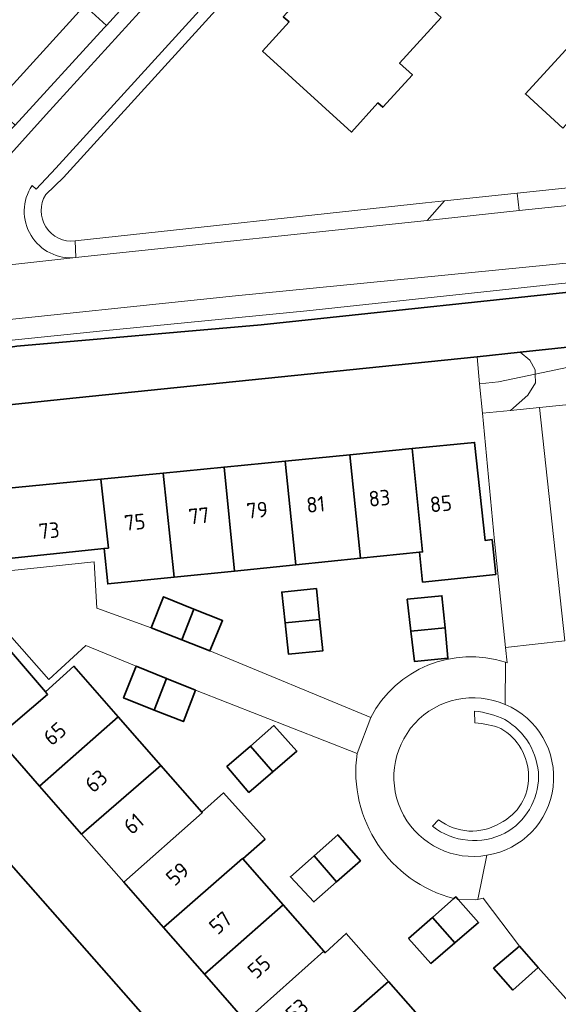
# Model space of a CAD drawing. Extents: x 150256 to 156914, y 461459 to 469481.
# Tile 506 of 656: x 154933 to 154980, y 467185 to 467271. Entities that reach past the tile are written whole.
import ezdxf
from ezdxf.enums import TextEntityAlignment as Align

# ---------------------------------------------------------------- set-up
doc = ezdxf.new("R2010")
doc.units = 0
doc.header["$LTSCALE"] = 0.75
for name, color, linetype, lineweight in [('B-RO-GK-BESCHOEIING-G', 251, 'GK-BESCHOEIING', 35), ('B-RO-GR-BEPLANTING_CULTUUR_BODEMBEDEKKER-GV', 251, 'CONTINUOUS', 18), ('B-RO-GR-BEPLANTING_CULTUUR_BOSPLANTSOEN-GV', 251, 'CONTINUOUS', 18), ('B-RO-GR-GROENVOORZIENING-GV', 251, 'CONTINUOUS', 18), ('B-RO-GR-HAAG-GV', 251, 'CONTINUOUS', 13), ('B-RO-OG-BEBOUWING-GV', 6, 'CONTINUOUS', 35), ('B-RO-OG-BEBOUWING-T18', 1, 'CONTINUOUS', 18), ('B-RO-OG-TERREIN_CULTUURSCHEIDING-GV', 251, 'CONTINUOUS', 18), ('B-RO-OG-WATER_SLOOT-GV', 251, 'CONTINUOUS', 18), ('B-RO-VH-VERHARDING_BETONSTRAATSTEEN-GV', 251, 'CONTINUOUS', 18), ('B-RO-VH-VERHARDING_STRAATBAKSTEEN-GV', 251, 'CONTINUOUS', 18), ('B-RO-VH-VERHARDING_TEGEL-GV', 251, 'CONTINUOUS', 18)]:
    doc.layers.add(name, color=color, linetype=linetype, lineweight=lineweight)
doc.styles.add('NLCS-ISO-M200-T18', font='NLCS-ISO.ttf', dxfattribs={"height": 360})
doc.linetypes.add('GK-BESCHOEIING', pattern='A,30,-5,[1,NLCS.SHX,S=1,R=0,X=0,Y=0],-5', length=40)

msp = doc.modelspace()

# ---------------------------------------------------------------- linework, layer by layer
at = {"layer": 'B-RO-GK-BESCHOEIING-G'}
for points in [[(154897.714, 467236.881), (154899.447, 467237.142), (154912.607, 467239.453), (154932.789, 467242.609), (154954.015, 467244.466), (154985.118, 467247.763), (155000, 467249.255), (155023.859, 467251.648), (155049.274, 467253.754)], [(154897.714, 467236.881), (154899.447, 467237.142), (154912.607, 467239.453), (154932.789, 467242.609), (154954.015, 467244.466), (154985.118, 467247.763), (155000, 467249.255), (155023.859, 467251.648), (155049.274, 467253.754)], [(154976.552, 467242.084), (154986.114, 467243.09)], [(154976.552, 467242.084), (154986.114, 467243.09)], [(154900.145, 467234.104), (154914.916, 467235.701), (154937.943, 467238.11), (154965.714, 467240.944), (154972.789, 467241.688)], [(154900.145, 467234.104), (154914.916, 467235.701), (154937.943, 467238.11), (154965.714, 467240.944), (154972.789, 467241.688)], [(154976.552, 467242.084), (154972.789, 467241.688)], [(154976.552, 467242.084), (154972.789, 467241.688)], [(155048.255, 467064.866), (155045.452, 467068.264), (155045.215, 467068.821), (155032.527, 467083.396), (155000, 467120.431), (154953.531, 467173.411), (154928.634, 467201.66), (154900.145, 467234.104)], [(155048.255, 467064.866), (155045.452, 467068.264), (155045.215, 467068.821), (155032.527, 467083.396), (155000, 467120.431), (154953.531, 467173.411), (154928.634, 467201.66), (154900.145, 467234.104)]]:
    msp.add_lwpolyline(points, dxfattribs=at)
at = {"layer": 'B-RO-GR-BEPLANTING_CULTUUR_BODEMBEDEKKER-GV'}
for points in [[(154940.577, 467270.458), (154938.671, 467272.19), (154938.504, 467272.006), (154930.764, 467263.519), (154931.876, 467262.508), (154932.64, 467261.813), (154940.392, 467270.253)], [(154940.577, 467270.458), (154938.671, 467272.19), (154938.504, 467272.006), (154930.764, 467263.519), (154931.876, 467262.508), (154932.64, 467261.813), (154940.392, 467270.253)], [(154937.847, 467251.748), (154937.928, 467250.313), (154938.699, 467250.398), (154968.457, 467253.523), (154969.963, 467255.228), (154968.316, 467255.052)], [(154937.847, 467251.748), (154937.928, 467250.313), (154938.699, 467250.398), (154968.457, 467253.523), (154969.963, 467255.228), (154968.316, 467255.052)]]:
    msp.add_lwpolyline(points, close=True, dxfattribs=at)
msp.add_lwpolyline([(155005.627, 467258.469), (155006.134, 467259.029), (155000, 467258.388), (154976.267, 467255.9), (154976.438, 467254.389), (155000, 467256.822), (155001.108, 467256.936), (155001.514, 467256.986)], dxfattribs=at)
msp.add_lwpolyline([(155005.627, 467258.469), (155006.134, 467259.029), (155000, 467258.388), (154976.267, 467255.9), (154976.438, 467254.389), (155000, 467256.822), (155001.108, 467256.936), (155001.514, 467256.986)], dxfattribs=at)
at = {"layer": 'B-RO-GR-BEPLANTING_CULTUUR_BOSPLANTSOEN-GV'}
for points in [[(154991.162, 467238.554), (154987.879, 467241.504), (154984.751, 467241.613), (154977.851, 467240.175), (154977.867, 467239.412), (154977.212, 467238.354), (154975.699, 467237.03), (154978.221, 467237.279), (154981.938, 467237.645), (154982.097, 467238.964), (154982.821, 467239.584), (154984.005, 467239.929), (154985.143, 467239.527), (154985.798, 467238.838), (154986.103, 467238.055), (154990.493, 467238.488)], [(154991.162, 467238.554), (154987.879, 467241.504), (154984.751, 467241.613), (154977.851, 467240.175), (154977.867, 467239.412), (154977.212, 467238.354), (154975.699, 467237.03), (154978.221, 467237.279), (154981.938, 467237.645), (154982.097, 467238.964), (154982.821, 467239.584), (154984.005, 467239.929), (154985.143, 467239.527), (154985.798, 467238.838), (154986.103, 467238.055), (154990.493, 467238.488)], [(154973.25, 467236.789), (154975.699, 467237.03), (154977.212, 467238.354), (154977.867, 467239.412), (154977.851, 467240.175), (154974.652, 467239.508), (154973.011, 467239.334)], [(154973.25, 467236.789), (154975.699, 467237.03), (154977.212, 467238.354), (154977.867, 467239.412), (154977.851, 467240.175), (154974.652, 467239.508), (154973.011, 467239.334)]]:
    msp.add_lwpolyline(points, close=True, dxfattribs=at)
at = {"layer": 'B-RO-GR-GROENVOORZIENING-GV'}
for points in [[(154975.196, 467210.172, 0.084081), (154972.583, 467210.91)], [(154972.612, 467209.875, -0.073213), (154974.85, 467209.401)], [(154978.142, 467205.231, 0.258742), (154975.196, 467210.172)], [(154974.85, 467209.401, -0.268396), (154977.263, 467205.231)], [(154977.263, 467205.231, -0.295362), (154974.786, 467201.17)], [(154975.217, 467200.296, 0.269416), (154978.142, 467205.231)], [(154974.786, 467201.17, -0.312408), (154969.453, 467201.47)], [(154968.911, 467200.902, 0.29083), (154975.217, 467200.296)]]:
    msp.add_lwpolyline(points, format="xyb", dxfattribs=at)
for points in [[(154972.583, 467210.91), (154972.612, 467209.875)], [(154969.453, 467201.47), (154968.911, 467200.902)]]:
    msp.add_lwpolyline(points, dxfattribs=at)
at = {"layer": 'B-RO-GR-HAAG-GV'}
for points in [[(154975.196, 467210.172, 0.084081), (154972.583, 467210.91)], [(154972.612, 467209.875, -0.073213), (154974.85, 467209.401)], [(154978.142, 467205.231, 0.258742), (154975.196, 467210.172)], [(154974.85, 467209.401, -0.268396), (154977.263, 467205.231)], [(154977.263, 467205.231, -0.295362), (154974.786, 467201.17)], [(154975.217, 467200.296, 0.269416), (154978.142, 467205.231)], [(154974.786, 467201.17, -0.312408), (154969.453, 467201.47)], [(154968.911, 467200.902, 0.29083), (154975.217, 467200.296)]]:
    msp.add_lwpolyline(points, format="xyb", dxfattribs=at)
for points in [[(154972.583, 467210.91), (154972.612, 467209.875)], [(154969.453, 467201.47), (154968.911, 467200.902)]]:
    msp.add_lwpolyline(points, dxfattribs=at)
at = {"layer": 'B-RO-OG-BEBOUWING-GV'}
for points in [[(154969.677, 467271.15), (154961.253, 467278.83), (154957.137, 467274.316), (154958.029, 467273.501), (154955.952, 467271.226), (154956.454, 467270.77), (154954.145, 467268.233), (154961.864, 467261.207), (154964.173, 467263.743), (154964.593, 467263.361), (154967.167, 467266.176), (154966.06, 467267.187)], [(154969.677, 467271.15), (154961.253, 467278.83), (154957.137, 467274.316), (154958.029, 467273.501), (154955.952, 467271.226), (154956.454, 467270.77), (154954.145, 467268.233), (154961.864, 467261.207), (154964.173, 467263.743), (154964.593, 467263.361), (154967.167, 467266.176), (154966.06, 467267.187)], [(154980.258, 467261.535), (154984.698, 467266.41), (154981.431, 467269.379), (154977.001, 467264.515)], [(154980.258, 467261.535), (154984.698, 467266.41), (154981.431, 467269.379), (154977.001, 467264.515)], [(154967.144, 467233.708), (154961.733, 467233.177), (154962.67, 467224.19), (154967.786, 467224.711), (154968.062, 467224.739)], [(154967.144, 467233.708), (154961.733, 467233.177), (154962.67, 467224.19), (154967.786, 467224.711), (154968.062, 467224.739)], [(154967.144, 467233.708), (154968.062, 467224.739), (154967.786, 467224.711), (154968.063, 467222.106), (154974.419, 467222.783), (154974.097, 467225.801), (154973.483, 467225.736), (154972.577, 467234.242)], [(154967.144, 467233.708), (154968.062, 467224.739), (154967.786, 467224.711), (154968.063, 467222.106), (154974.419, 467222.783), (154974.097, 467225.801), (154973.483, 467225.736), (154972.577, 467234.242)], [(154962.67, 467224.19), (154961.733, 467233.177), (154956.121, 467232.626), (154957.038, 467223.617)], [(154962.67, 467224.19), (154961.733, 467233.177), (154956.121, 467232.626), (154957.038, 467223.617)], [(154945.513, 467231.584), (154946.466, 467222.541), (154951.702, 467223.074), (154950.804, 467232.103)], [(154945.513, 467231.584), (154946.466, 467222.541), (154951.702, 467223.074), (154950.804, 467232.103)], [(154957.038, 467223.617), (154956.121, 467232.626), (154950.804, 467232.103), (154951.702, 467223.074)], [(154957.038, 467223.617), (154956.121, 467232.626), (154950.804, 467232.103), (154951.702, 467223.074)], [(154940.098, 467231.052), (154940.75, 467225.071), (154940.377, 467225.032), (154940.686, 467221.953), (154946.466, 467222.541), (154945.513, 467231.584)], [(154940.098, 467231.052), (154940.75, 467225.071), (154940.377, 467225.032), (154940.686, 467221.953), (154946.466, 467222.541), (154945.513, 467231.584)], [(154940.098, 467231.052), (154930.268, 467230.086), (154930.961, 467224.053), (154940.377, 467225.032), (154940.75, 467225.071)], [(154940.098, 467231.052), (154930.268, 467230.086), (154930.961, 467224.053), (154940.377, 467225.032), (154940.75, 467225.071)], [(154959.104, 467218.852), (154958.835, 467221.544), (154955.819, 467221.24), (154956.105, 467218.567)], [(154959.104, 467218.852), (154958.835, 467221.544), (154955.819, 467221.24), (154956.105, 467218.567)], [(154970.005, 467218.128), (154969.733, 467220.926), (154966.729, 467220.623), (154967.049, 467217.847)], [(154970.005, 467218.128), (154969.733, 467220.926), (154966.729, 467220.623), (154967.049, 467217.847)], [(154944.471, 467218.138), (154947.122, 467217.096), (154948.179, 467219.773), (154945.538, 467220.842)], [(154944.471, 467218.138), (154947.122, 467217.096), (154948.179, 467219.773), (154945.538, 467220.842)], [(154931.046, 467208.608), (154935.462, 467212.359), (154935.276, 467212.581), (154929.016, 467219.845), (154924.529, 467215.954)], [(154931.046, 467208.608), (154935.462, 467212.359), (154935.276, 467212.581), (154929.016, 467219.845), (154924.529, 467215.954)], [(154947.122, 467217.096), (154949.571, 467216.133), (154950.672, 467218.764), (154948.179, 467219.773)], [(154947.122, 467217.096), (154949.571, 467216.133), (154950.672, 467218.764), (154948.179, 467219.773)], [(154956.105, 467218.567), (154956.395, 467215.856), (154959.375, 467216.136), (154959.104, 467218.852)], [(154956.105, 467218.567), (154956.395, 467215.856), (154959.375, 467216.136), (154959.104, 467218.852)], [(154967.049, 467217.847), (154967.353, 467215.213), (154970.26, 467215.496), (154970.005, 467218.128)], [(154935.276, 467212.581), (154935.462, 467212.359), (154931.046, 467208.608), (154934.765, 467204.37), (154941.59, 467210.417), (154937.744, 467214.8)], [(154943.149, 467214.817), (154942.068, 467212.042), (154944.713, 467210.995), (154945.796, 467213.738)], [(154948.306, 467212.715), (154945.796, 467213.738), (154944.713, 467210.995), (154947.263, 467209.986)], [(154938.422, 467200.204), (154945.309, 467206.18), (154941.59, 467210.417), (154934.765, 467204.37)], [(154953.096, 467207.867), (154955.049, 467205.632), (154957.131, 467207.429), (154955.131, 467209.645)], [(154953.096, 467207.867), (154951.056, 467206.085), (154951.051, 467206.08), (154952.968, 467203.835), (154955.049, 467205.632)], [(154945.309, 467206.18), (154938.422, 467200.204), (154942.076, 467196.039), (154948.912, 467202.074), (154948.863, 467202.129)], [(154948.863, 467202.129), (154948.912, 467202.074), (154942.076, 467196.039), (154945.538, 467192.094), (154952.409, 467198.089), (154952.437, 467198.057), (154954.36, 467199.789), (154950.739, 467203.79)], [(154960.576, 467196.066), (154962.654, 467197.905), (154960.688, 467200.162), (154958.622, 467198.331)], [(154949.098, 467188.038), (154955.932, 467194.075), (154952.437, 467198.057), (154952.409, 467198.089), (154945.538, 467192.094)], [(154958.622, 467198.331), (154956.565, 467196.508), (154958.604, 467194.321), (154960.576, 467196.066)], [(154970.773, 467194.61), (154968.909, 467192.968), (154970.852, 467190.764), (154972.92, 467192.547), (154971.147, 467194.539), (154970.947, 467194.764)], [(154952.663, 467183.975), (154959.461, 467190.053), (154955.932, 467194.075), (154949.098, 467188.038)], [(154970.852, 467190.764), (154968.909, 467192.968), (154966.839, 467191.143), (154968.784, 467188.98)], [(154952.663, 467183.975), (154956.38, 467179.741), (154963.219, 467185.771), (154965.086, 467187.417), (154961.423, 467191.585), (154959.588, 467189.908), (154959.461, 467190.053)], [(154976.467, 467190.491), (154974.223, 467188.561), (154975.91, 467186.671), (154978.107, 467188.626)], [(154965.086, 467187.417), (154963.219, 467185.771), (154956.38, 467179.741), (154959.915, 467175.712), (154966.7, 467181.805), (154968.34, 467183.341), (154968.503, 467183.53)]]:
    msp.add_lwpolyline(points, close=True, dxfattribs=at)
at = {"layer": 'B-RO-OG-TERREIN_CULTUURSCHEIDING-GV'}
for points in [[(155100.145, 467258.257), (155098.961, 467258.325), (155083.216, 467258.848), (155081.733, 467258.813), (155075.051, 467258.654), (155063.658, 467257.902), (155043.072, 467256.219), (155028.32, 467254.885), (155023.254, 467254.37), (155002.069, 467252.214), (155000, 467252.004), (154981.436, 467249.898), (154951.793, 467246.994), (154927.985, 467244.486), (154927.892, 467244.477), (154911.985, 467242.881), (154910.308, 467242.182), (154902.416, 467241.45), (154897.744, 467241.231)], [(155100.145, 467258.257), (155098.961, 467258.325), (155083.216, 467258.848), (155081.733, 467258.813), (155075.051, 467258.654), (155063.658, 467257.902), (155043.072, 467256.219), (155028.32, 467254.885), (155023.254, 467254.37), (155002.069, 467252.214), (155000, 467252.004), (154981.436, 467249.898), (154951.793, 467246.994), (154927.985, 467244.486), (154927.892, 467244.477), (154911.985, 467242.881), (154910.308, 467242.182), (154902.416, 467241.45), (154897.744, 467241.231)], [(154929.811, 467242.856), (154940.255, 467243.945), (154958.002, 467245.678), (154979.323, 467247.965), (155000, 467250.094)], [(154929.811, 467242.856), (154940.255, 467243.945), (154958.002, 467245.678), (154979.323, 467247.965), (155000, 467250.094)]]:
    msp.add_lwpolyline(points, dxfattribs=at)
at = {"layer": 'B-RO-OG-WATER_SLOOT-GV'}
for points in [[(155049.274, 467253.754), (155023.859, 467251.648), (155000, 467249.255), (154985.118, 467247.763), (154954.015, 467244.466), (154932.789, 467242.609), (154912.607, 467239.453), (154899.447, 467237.142), (154897.714, 467236.881), (154900.145, 467234.104), (154914.916, 467235.701), (154937.943, 467238.11), (154965.714, 467240.944), (154972.789, 467241.688), (154976.552, 467242.084), (154986.114, 467243.09), (154988.452, 467243.336), (155000, 467244.611), (155008.585, 467245.558), (155032.653, 467247.939), (155048.218, 467249.18)], [(155049.274, 467253.754), (155023.859, 467251.648), (155000, 467249.255), (154985.118, 467247.763), (154954.015, 467244.466), (154932.789, 467242.609), (154912.607, 467239.453), (154899.447, 467237.142), (154897.714, 467236.881), (154900.145, 467234.104), (154914.916, 467235.701), (154937.943, 467238.11), (154965.714, 467240.944), (154972.789, 467241.688), (154976.552, 467242.084), (154986.114, 467243.09), (154988.452, 467243.336), (155000, 467244.611), (155008.585, 467245.558), (155032.653, 467247.939), (155048.218, 467249.18)], [(155000, 467250.094), (154979.323, 467247.965), (154958.002, 467245.678), (154940.255, 467243.945), (154929.811, 467242.856)], [(155000, 467250.094), (154979.323, 467247.965), (154958.002, 467245.678), (154940.255, 467243.945), (154929.811, 467242.856)], [(154932.789, 467242.609), (154954.015, 467244.466), (154985.118, 467247.763)], [(154932.789, 467242.609), (154954.015, 467244.466), (154985.118, 467247.763)], [(154953.531, 467173.411), (154928.634, 467201.66), (154900.145, 467234.104), (154897.714, 467236.881), (154895.933, 467236.612), (154894.922, 467236.495), (154894.945, 467236.269), (154892.922, 467236.103), (154892.927, 467236.263), (154890.896, 467236.027), (154891.333, 467231.701), (154891.353, 467231.499), (154891.354, 467231.488), (154891.604, 467231.526), (154891.977, 467227.513), (154892.779, 467227.586), (154893.125, 467223.811), (154895.22, 467224.027), (154906.565, 467211.39), (154923.445, 467192.074), (154938.242, 467175.264)], [(154953.531, 467173.411), (154928.634, 467201.66), (154900.145, 467234.104), (154897.714, 467236.881), (154895.933, 467236.612), (154894.922, 467236.495), (154894.945, 467236.269), (154892.922, 467236.103), (154892.927, 467236.263), (154890.896, 467236.027), (154891.333, 467231.701), (154891.353, 467231.499), (154891.354, 467231.488), (154891.604, 467231.526), (154891.977, 467227.513), (154892.779, 467227.586), (154893.125, 467223.811), (154895.22, 467224.027), (154906.565, 467211.39), (154923.445, 467192.074), (154938.242, 467175.264)]]:
    msp.add_lwpolyline(points, dxfattribs=at)
for points in [[(154977.851, 467240.175), (154984.751, 467241.613), (154987.879, 467241.504), (154986.233, 467242.983), (154986.114, 467243.09), (154976.552, 467242.084), (154977.373, 467241.4), (154977.844, 467240.538)], [(154977.851, 467240.175), (154984.751, 467241.613), (154987.879, 467241.504), (154986.233, 467242.983), (154986.114, 467243.09), (154976.552, 467242.084), (154977.373, 467241.4), (154977.844, 467240.538)], [(154972.789, 467241.688), (154973.011, 467239.334), (154974.652, 467239.508), (154977.851, 467240.175), (154977.844, 467240.538), (154977.373, 467241.4), (154976.552, 467242.084)], [(154972.789, 467241.688), (154973.011, 467239.334), (154974.652, 467239.508), (154977.851, 467240.175), (154977.844, 467240.538), (154977.373, 467241.4), (154976.552, 467242.084)]]:
    msp.add_lwpolyline(points, close=True, dxfattribs=at)
at = {"layer": 'B-RO-VH-VERHARDING_BETONSTRAATSTEEN-GV'}
for points in [[(154934.109, 467256.568), (154934.474, 467256.244), (154936.167, 467258.06), (155000, 467328.132), (155025.372, 467355.959), (155025.53, 467356.133)], [(154934.109, 467256.568), (154934.474, 467256.244), (154936.167, 467258.06), (155000, 467328.132), (155025.372, 467355.959), (155025.53, 467356.133)], [(155020.024, 467355.621), (155000, 467333.655), (154935.33, 467262.745), (154928.358, 467255.001)], [(155020.024, 467355.621), (155000, 467333.655), (154935.33, 467262.745), (154928.358, 467255.001)], [(154927.182, 467251.325), (154927.452, 467249.159), (154937.914, 467250.311)], [(154927.182, 467251.325), (154927.452, 467249.159), (154937.914, 467250.311)], [(154981.938, 467237.645), (154978.221, 467237.279), (154980.43, 467216.994), (154975.268, 467216.434), (154975.407, 467215.111), (154975.262, 467215.148), (154975.238, 467211.473)], [(154981.938, 467237.645), (154978.221, 467237.279), (154980.43, 467216.994), (154975.268, 467216.434), (154975.407, 467215.111), (154975.262, 467215.148), (154975.238, 467211.473)], [(154975.238, 467211.473), (154975.262, 467215.148)], [(154972.612, 467209.875), (154972.583, 467210.91)], [(154963.549, 467210.347), (154962.359, 467207.213)], [(154968.911, 467200.902), (154969.453, 467201.47)], [(154970.773, 467194.61), (154970.947, 467194.764), (154971.147, 467194.539), (154972.618, 467194.5), (154972.848, 467194.548), (154973.655, 467198.383)], [(154973.655, 467198.383), (154972.848, 467194.548), (154973.329, 467194.649), (154976.467, 467190.491), (154978.107, 467188.626), (154982.693, 467183.495), (154984.541, 467181.336), (154989.788, 467175.373), (154991.638, 467173.286), (154996.78, 467167.445), (154998.744, 467165.14), (155000, 467163.709), (155003.873, 467159.295), (155005.917, 467156.994), (155011.011, 467151.214), (155013.101, 467148.85), (155018.153, 467143.1), (155020.242, 467140.78), (155025.336, 467134.96), (155027.366, 467132.723)]]:
    msp.add_lwpolyline(points, dxfattribs=at)
for points in [[(154937.914, 467250.311, -0.636253), (154934.109, 467256.568)], [(154937.914, 467250.311, -0.636253), (154934.109, 467256.568)], [(154975.262, 467215.148, 0.366643), (154963.549, 467210.347)], [(154975.238, 467211.473, 1.349971), (154973.655, 467198.383)], [(154973.655, 467198.383, -1.349971), (154975.238, 467211.473)], [(154973.655, 467198.383, 0.756686), (154975.238, 467211.473)], [(154975.238, 467211.473, -0.756686), (154973.655, 467198.383)], [(154972.583, 467210.91, -0.084081), (154975.196, 467210.172)], [(154974.85, 467209.401, 0.073213), (154972.612, 467209.875)], [(154975.196, 467210.172, -0.258742), (154978.142, 467205.231)], [(154977.263, 467205.231, 0.268396), (154974.85, 467209.401)], [(154962.359, 467207.213, 0.379157), (154970.773, 467194.61)], [(154974.786, 467201.17, 0.295362), (154977.263, 467205.231)], [(154978.142, 467205.231, -0.269416), (154975.217, 467200.296)], [(154969.453, 467201.47, 0.312408), (154974.786, 467201.17)], [(154975.217, 467200.296, -0.29083), (154968.911, 467200.902)]]:
    msp.add_lwpolyline(points, format="xyb", dxfattribs=at)
for points in [[(154968.457, 467253.523), (154976.438, 467254.389), (154976.267, 467255.9), (154969.963, 467255.228)], [(154968.457, 467253.523), (154976.438, 467254.389), (154976.267, 467255.9), (154969.963, 467255.228)], [(154975.699, 467237.03), (154973.25, 467236.789), (154974.297, 467225.663), (154975.268, 467216.434), (154980.43, 467216.994), (154978.221, 467237.279)], [(154975.699, 467237.03), (154973.25, 467236.789), (154974.297, 467225.663), (154975.268, 467216.434), (154980.43, 467216.994), (154978.221, 467237.279)], [(154948.306, 467212.715), (154962.359, 467207.213), (154963.549, 467210.347), (154949.571, 467216.133), (154947.122, 467217.096), (154944.471, 467218.138), (154939.747, 467219.845), (154939.518, 467223.878), (154927.621, 467222.636), (154935.574, 467213.642), (154938.774, 467216.611), (154943.149, 467214.817), (154945.796, 467213.738)], [(154948.306, 467212.715), (154962.359, 467207.213), (154963.549, 467210.347), (154949.571, 467216.133), (154947.122, 467217.096), (154944.471, 467218.138), (154939.747, 467219.845), (154939.518, 467223.878), (154927.621, 467222.636), (154935.574, 467213.642), (154938.774, 467216.611), (154943.149, 467214.817), (154945.796, 467213.738)]]:
    msp.add_lwpolyline(points, close=True, dxfattribs=at)
at = {"layer": 'B-RO-VH-VERHARDING_STRAATBAKSTEEN-GV'}
msp.add_lwpolyline([(154937.914, 467250.311), (154927.452, 467249.159), (154927.674, 467247.197), (154927.985, 467244.486), (154951.793, 467246.994), (154981.436, 467249.898), (155000, 467252.004), (155002.069, 467252.214), (155001.514, 467256.986), (155001.108, 467256.936), (155000, 467256.822), (154976.438, 467254.389), (154968.457, 467253.523), (154938.699, 467250.398), (154937.928, 467250.313), (154937.921, 467250.312)], close=True, dxfattribs=at)
msp.add_lwpolyline([(154937.914, 467250.311), (154927.452, 467249.159), (154927.674, 467247.197), (154927.985, 467244.486), (154951.793, 467246.994), (154981.436, 467249.898), (155000, 467252.004), (155002.069, 467252.214), (155001.514, 467256.986), (155001.108, 467256.936), (155000, 467256.822), (154976.438, 467254.389), (154968.457, 467253.523), (154938.699, 467250.398), (154937.928, 467250.313), (154937.921, 467250.312)], close=True, dxfattribs=at)
at = {"layer": 'B-RO-VH-VERHARDING_TEGEL-GV'}
for points in [[(155020.547, 467356.252), (155018.908, 467356.349), (155000, 467335.608), (154990.426, 467325.106), (154988.929, 467323.464), (154982.467, 467316.376), (154965.091, 467297.35), (154949.631, 467280.421), (154944.967, 467275.302), (154940.577, 467270.458), (154940.392, 467270.253), (154932.64, 467261.813), (154932.455, 467261.609), (154927.35, 467255.999), (154927.04, 467255.68)], [(155020.547, 467356.252), (155018.908, 467356.349), (155000, 467335.608), (154990.426, 467325.106), (154988.929, 467323.464), (154982.467, 467316.376), (154965.091, 467297.35), (154949.631, 467280.421), (154944.967, 467275.302), (154940.577, 467270.458), (154940.392, 467270.253), (154932.64, 467261.813), (154932.455, 467261.609), (154927.35, 467255.999), (154927.04, 467255.68)], [(154928.358, 467255.001), (154935.33, 467262.745), (155000, 467333.655), (155020.024, 467355.621)], [(154928.358, 467255.001), (154935.33, 467262.745), (155000, 467333.655), (155020.024, 467355.621)], [(154935.295, 467255.77), (154936.848, 467257.267), (155000, 467326.641), (155026.628, 467355.878), (155025.372, 467355.959), (155000, 467328.132), (154936.167, 467258.06), (154934.474, 467256.244), (154934.109, 467256.568)], [(154935.295, 467255.77), (154936.848, 467257.267), (155000, 467326.641), (155026.628, 467355.878), (155025.372, 467355.959), (155000, 467328.132), (154936.167, 467258.06), (154934.474, 467256.244), (154934.109, 467256.568)], [(154937.914, 467250.311), (154937.921, 467250.312), (154937.928, 467250.313), (154937.847, 467251.748)], [(154937.914, 467250.311), (154937.921, 467250.312), (154937.928, 467250.313), (154937.847, 467251.748)]]:
    msp.add_lwpolyline(points, dxfattribs=at)
msp.add_lwpolyline([(154938.671, 467272.19), (154940.577, 467270.458), (154944.967, 467275.302), (154943.06, 467277.043)], close=True, dxfattribs=at)
msp.add_lwpolyline([(154938.671, 467272.19), (154940.577, 467270.458), (154944.967, 467275.302), (154943.06, 467277.043)], close=True, dxfattribs=at)
for points in [[(154934.109, 467256.568, 0.636253), (154937.914, 467250.311)], [(154934.109, 467256.568, 0.636253), (154937.914, 467250.311)], [(154937.847, 467251.748, -0.626091), (154935.295, 467255.77)], [(154937.847, 467251.748, -0.626091), (154935.295, 467255.77)]]:
    msp.add_lwpolyline(points, format="xyb", dxfattribs=at)

# ---------------------------------------------------------------- texts
at = {"layer": 'B-RO-OG-BEBOUWING-T18', "style": 'NLCS-ISO-M200-T18'}
for s, rotation, p in [('83', 5.6, (154964.305, 467229.41)), ('83', 5.6, (154964.305, 467229.41)), ('81', 5.6, (154958.762, 467228.866)), ('81', 5.6, (154958.762, 467228.866)), ('85', 5.8, (154969.648, 467228.921)), ('85', 5.8, (154969.648, 467228.921)), ('77', 5.6, (154948.62, 467227.87)), ('77', 5.6, (154948.62, 467227.87)), ('79', 5.6, (154953.68, 467228.367)), ('79', 5.6, (154953.68, 467228.367)), ('75', 5.6, (154943.041, 467227.322)), ('75', 5.6, (154943.041, 467227.322)), ('73', 5.6, (154935.595, 467226.59)), ('73', 5.6, (154935.595, 467226.59)), ('65', 41.3, (154936.08, 467208.936)), ('63', 41.3, (154939.678, 467204.837)), ('61', 41.2, (154942.938, 467201.122)), ('59', 41.3, (154946.764, 467196.761)), ('57', 41.3, (154950.491, 467192.515)), ('55', 41.3, (154953.851, 467188.686)), ('53', 41.3, (154957.141, 467184.937))]:
    msp.add_text(s, height=1.35, rotation=rotation, dxfattribs=at).set_placement(p, align=Align.MIDDLE)

doc.saveas('drawing.dxf')
